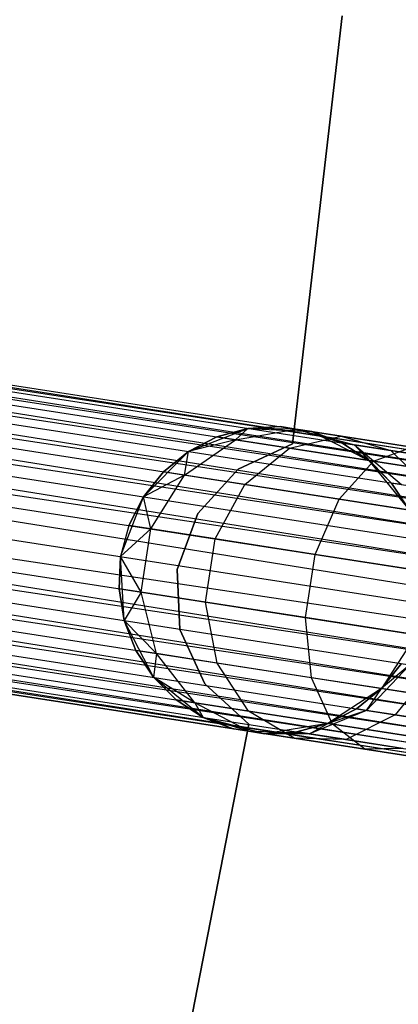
# Model space of a CAD drawing. Extents: x -102 to 102, y -101 to 102.
# Tile 363 of 481: x 58.12 to 60.59, y -12.02 to -5.62. Entities that reach past the tile are written whole.
import ezdxf

# ---------------------------------------------------------------- set-up
doc = ezdxf.new("R2010")
doc.units = 0
doc.header["$LTSCALE"] = 25.4
doc.layers.get('0').update_dxf_attribs({"linetype": 'CONTINUOUS'})

# ---------------------------------------------------------------- blocks, each defined once
blk = doc.blocks.new('NL2500011659_STL')
at = {"color": 0}
for p, q in [((60.2228, -5.5958, -312), (59.8991, -8.3795, -312)), ((59.8991, -8.3795, -314), (60.2228, -5.5958, -314)), ((59.8991, -8.3795, -314), (60.2228, -5.5958, -314)), ((60.2228, -5.5958, -312), (59.8991, -8.3795, -312)), ((79.8638, -11.3788, -7.3955), (42.9186, -5.6878, -7.191)), ((42.9186, -5.6878, -7.191), (79.8441, -11.5058, -7)), ((42.9186, -5.6878, -7.191), (79.8441, -11.5058, -7)), ((79.8638, -11.3788, -7.3955), (42.9186, -5.6878, -7.191)), ((42.9186, -5.6878, -7.809), (79.8572, -11.4218, -7.809)), ((42.9186, -5.6878, -7.809), (79.8572, -11.4218, -7.809)), ((42.9252, -5.6449, -7.3955), (79.8638, -11.3788, -7.3955)), ((42.9252, -5.6449, -7.6045), (79.8638, -11.3788, -7.3955)), ((79.8572, -11.4218, -7.809), (42.9252, -5.6449, -7.6045)), ((42.9252, -5.6449, -7.6045), (79.8638, -11.3788, -7.3955)), ((42.9252, -5.6449, -7.3955), (79.8638, -11.3788, -7.3955)), ((79.8572, -11.4218, -7.809), (42.9252, -5.6449, -7.6045)), ((42.9055, -5.7719, -7), (79.8441, -11.5058, -7)), ((42.9055, -5.7719, -7), (79.8441, -11.5058, -7)), ((79.8253, -11.6272, -8.1691), (42.9055, -5.7719, -8)), ((42.9055, -5.7719, -8), (79.8572, -11.4218, -7.809)), ((42.9055, -5.7719, -8), (79.8572, -11.4218, -7.809)), ((79.8253, -11.6272, -8.1691), (42.9055, -5.7719, -8)), ((79.8441, -11.5058, -7), (42.8867, -5.8933, -6.8309)), ((42.8867, -5.8933, -6.8309), (79.8014, -11.7807, -6.691)), ((42.8867, -5.8933, -6.8309), (79.8014, -11.7807, -6.691)), ((79.8441, -11.5058, -7), (42.8867, -5.8933, -6.8309)), ((42.8867, -5.8933, -8.1691), (79.8253, -11.6272, -8.1691)), ((42.8867, -5.8933, -8.1691), (79.8253, -11.6272, -8.1691)), ((42.8628, -6.0468, -6.691), (79.8014, -11.7807, -6.691)), ((42.8628, -6.0468, -6.691), (79.8014, -11.7807, -6.691)), ((79.7737, -11.9596, -8.4135), (42.8628, -6.0468, -8.309)), ((42.8628, -6.0468, -8.309), (79.8253, -11.6272, -8.1691)), ((42.8628, -6.0468, -8.309), (79.8253, -11.6272, -8.1691)), ((79.7737, -11.9596, -8.4135), (42.8628, -6.0468, -8.309)), ((79.8014, -11.7807, -6.691), (42.8351, -6.2257, -6.5865)), ((42.8351, -6.2257, -6.5865), (79.7432, -12.1561, -6.5218)), ((42.8351, -6.2257, -6.5865), (79.7432, -12.1561, -6.5218)), ((79.8014, -11.7807, -6.691), (42.8351, -6.2257, -6.5865)), ((42.8351, -6.2257, -8.4135), (79.7737, -11.9596, -8.4135)), ((42.8351, -6.2257, -8.4135), (79.7737, -11.9596, -8.4135)), ((42.8046, -6.4222, -6.5218), (79.7432, -12.1561, -6.5218)), ((42.8046, -6.4222, -6.5218), (79.7432, -12.1561, -6.5218)), ((42.8046, -6.4222, -8.4782), (79.7113, -12.3616, -8.5)), ((42.8046, -6.4222, -8.4782), (79.7113, -12.3616, -8.5)), ((42.8046, -6.4222, -8.4782), (79.7737, -11.9596, -8.4135)), ((42.8046, -6.4222, -8.4782), (79.7737, -11.9596, -8.4135)), ((42.7727, -6.6276, -6.5), (79.7113, -12.3616, -6.5)), ((42.7727, -6.6276, -6.5), (79.7113, -12.3616, -6.5)), ((42.7727, -6.6276, -8.5), (79.7113, -12.3616, -8.5)), ((42.7727, -6.6276, -8.5), (79.7113, -12.3616, -8.5)), ((79.6489, -12.7635, -8.4135), (42.7408, -6.8331, -8.4782)), ((42.7408, -6.8331, -8.4782), (79.7113, -12.3616, -8.5)), ((79.6489, -12.7635, -8.4135), (42.7408, -6.8331, -8.4782)), ((42.7408, -6.8331, -6.5218), (79.6794, -12.567, -6.5218)), ((42.7408, -6.8331, -6.5218), (79.6794, -12.567, -6.5218)), ((42.7408, -6.8331, -8.4782), (79.7113, -12.3616, -8.5)), ((42.7103, -7.0296, -8.4135), (79.6489, -12.7635, -8.4135)), ((42.7103, -7.0296, -8.4135), (79.6489, -12.7635, -8.4135)), ((79.6794, -12.567, -6.5218), (42.7103, -7.0296, -6.5865)), ((42.7103, -7.0296, -6.5865), (79.6211, -12.9424, -6.691)), ((42.7103, -7.0296, -6.5865), (79.6211, -12.9424, -6.691)), ((79.6794, -12.567, -6.5218), (42.7103, -7.0296, -6.5865)), ((79.5973, -13.0959, -8.1691), (42.6825, -7.2085, -8.309)), ((42.6825, -7.2085, -8.309), (79.6489, -12.7635, -8.4135)), ((42.6825, -7.2085, -8.309), (79.6489, -12.7635, -8.4135)), ((79.5973, -13.0959, -8.1691), (42.6825, -7.2085, -8.309)), ((42.6825, -7.2085, -6.691), (79.6211, -12.9424, -6.691)), ((42.6825, -7.2085, -6.691), (79.6211, -12.9424, -6.691)), ((42.6587, -7.362, -8.1691), (79.5973, -13.0959, -8.1691)), ((42.6587, -7.362, -8.1691), (79.5973, -13.0959, -8.1691)), ((79.6211, -12.9424, -6.691), (42.6587, -7.362, -6.8309)), ((42.6587, -7.362, -6.8309), (79.5784, -13.2173, -7)), ((42.6587, -7.362, -6.8309), (79.5784, -13.2173, -7)), ((79.6211, -12.9424, -6.691), (42.6587, -7.362, -6.8309)), ((79.5654, -13.3014, -7.809), (42.6398, -7.4834, -8)), ((42.6398, -7.4834, -8), (79.5973, -13.0959, -8.1691)), ((42.6398, -7.4834, -8), (79.5973, -13.0959, -8.1691)), ((79.5654, -13.3014, -7.809), (42.6398, -7.4834, -8)), ((42.6398, -7.4834, -7), (79.5784, -13.2173, -7)), ((42.6398, -7.4834, -7), (79.5784, -13.2173, -7)), ((79.5587, -13.3443, -7.3955), (42.6201, -7.6104, -7.6045)), ((42.6201, -7.6104, -7.3955), (79.5587, -13.3443, -7.3955)), ((79.5587, -13.3443, -7.3955), (42.6201, -7.6104, -7.6045)), ((42.6201, -7.6104, -7.6045), (79.5654, -13.3014, -7.809)), ((42.6201, -7.6104, -7.6045), (79.5654, -13.3014, -7.809)), ((42.6201, -7.6104, -7.3955), (79.5587, -13.3443, -7.3955)), ((42.6268, -7.5674, -7.809), (79.5654, -13.3014, -7.809)), ((42.6268, -7.5674, -7.809), (79.5654, -13.3014, -7.809)), ((79.5784, -13.2173, -7), (42.6268, -7.5674, -7.191)), ((42.6268, -7.5674, -7.191), (79.5587, -13.3443, -7.3955)), ((42.6268, -7.5674, -7.191), (79.5587, -13.3443, -7.3955)), ((79.5784, -13.2173, -7), (42.6268, -7.5674, -7.191)), ((59.2219, -8.429, -314), (59.6097, -8.2788, -314)), ((59.2219, -8.429, -314), (59.6097, -8.2788, -314)), ((59.6097, -8.2788, -309.5), (59.4079, -8.3335, -309.5)), ((59.4079, -8.3335, -309.5), (59.6097, -8.2788, -314)), ((59.4079, -8.3335, -309.5), (59.6097, -8.2788, -314)), ((59.6097, -8.2788, -309.5), (59.4079, -8.3335, -309.5)), ((59.5288, -8.3523, -308.7274), (59.6097, -8.2788, -309.5)), ((59.5288, -8.3523, -308.7274), (59.6097, -8.2788, -309.5)), ((59.5288, -8.3523, -308.7274), (59.9202, -8.283, -308.8497)), ((59.5288, -8.3523, -308.7274), (59.9202, -8.283, -308.8497)), ((59.8184, -8.2672, -309.5), (59.6097, -8.2788, -309.5)), ((59.6097, -8.2788, -314), (59.8184, -8.2672, -309.5)), ((59.8184, -8.2672, -309.5), (59.6097, -8.2788, -309.5)), ((59.6097, -8.2788, -314), (59.8184, -8.2672, -309.5)), ((59.6097, -8.2788, -314), (60.025, -8.2993, -314)), ((59.9202, -8.283, -308.8497), (59.6097, -8.2788, -309.5)), ((59.9202, -8.283, -308.8497), (59.6097, -8.2788, -309.5)), ((59.6097, -8.2788, -314), (60.025, -8.2993, -314)), ((59.6097, -8.2788, -309.5), (59.6097, -8.2788, -314)), ((59.6097, -8.2788, -309.5), (59.6097, -8.2788, -314)), ((59.9202, -8.283, -308.8497), (59.8184, -8.2672, -309.5)), ((59.8184, -8.2672, -309.5), (60.025, -8.2993, -314)), ((59.9202, -8.283, -308.8497), (59.8184, -8.2672, -309.5)), ((59.8184, -8.2672, -309.5), (60.025, -8.2993, -314)), ((60.2204, -8.3736, -309.5), (59.9202, -8.283, -308.8497)), ((59.9202, -8.283, -308.8497), (60.3022, -8.3863, -308.9774)), ((60.2204, -8.3736, -309.5), (59.9202, -8.283, -308.8497)), ((60.025, -8.2993, -309.5), (59.9202, -8.283, -308.8497)), ((60.025, -8.2993, -309.5), (59.9202, -8.283, -308.8497)), ((60.2156, -8.3288, -308.263), (59.9202, -8.283, -308.8497)), ((60.2156, -8.3288, -308.263), (59.9202, -8.283, -308.8497)), ((59.9202, -8.283, -308.8497), (60.3022, -8.3863, -308.9774)), ((60.025, -8.2993, -314), (60.3961, -8.4869, -314)), ((60.2204, -8.3736, -309.5), (60.025, -8.2993, -309.5)), ((60.025, -8.2993, -309.5), (60.025, -8.2993, -314)), ((60.025, -8.2993, -314), (60.2204, -8.3736, -309.5)), ((60.025, -8.2993, -314), (60.3961, -8.4869, -314)), ((60.025, -8.2993, -309.5), (60.025, -8.2993, -314)), ((60.2204, -8.3736, -309.5), (60.025, -8.2993, -309.5)), ((60.025, -8.2993, -314), (60.2204, -8.3736, -309.5)), ((59.1957, -8.5821, -308.632), (59.5288, -8.3523, -308.7274)), ((59.1957, -8.5821, -308.632), (59.5288, -8.3523, -308.7274)), ((59.4079, -8.3335, -309.5), (59.2219, -8.429, -309.5)), ((59.2219, -8.429, -314), (59.4079, -8.3335, -309.5)), ((59.4079, -8.3335, -309.5), (59.2219, -8.429, -309.5)), ((59.2219, -8.429, -314), (59.4079, -8.3335, -309.5)), ((59.5288, -8.3523, -308.7274), (59.2219, -8.429, -309.5)), ((59.5288, -8.3523, -308.7274), (59.2219, -8.429, -309.5)), ((59.5288, -8.3523, -308.7274), (59.4079, -8.3335, -309.5)), ((59.5288, -8.3523, -308.7274), (59.4079, -8.3335, -309.5)), ((59.8797, -8.4067, -308.0305), (59.5288, -8.3523, -308.7274)), ((59.8797, -8.4067, -308.0305), (59.5288, -8.3523, -308.7274)), ((59.8991, -8.3795, -312), (59.5462, -8.5443, -312)), ((59.5462, -8.5443, -314), (59.8991, -8.3795, -314)), ((59.5462, -8.5443, -314), (59.8991, -8.3795, -314)), ((59.8991, -8.3795, -312), (59.5462, -8.5443, -312)), ((59.8797, -8.4067, -308.0305), (60.2156, -8.3288, -308.263)), ((59.8797, -8.4067, -308.0305), (60.2156, -8.3288, -308.263)), ((59.8991, -8.3795, -312), (59.8991, -8.3795, -314)), ((59.8991, -8.3795, -312), (59.8991, -8.3795, -314)), ((60.2156, -8.3288, -308.263), (60.5395, -8.4231, -308.5061)), ((60.6756, -8.4003, -307.7974), (60.2156, -8.3288, -308.263)), ((60.6756, -8.4003, -307.7974), (60.2156, -8.3288, -308.263)), ((60.2156, -8.3288, -308.263), (60.5395, -8.4231, -308.5061)), ((60.3961, -8.4869, -309.5), (60.2204, -8.3736, -309.5)), ((60.2204, -8.3736, -309.5), (60.3022, -8.3863, -308.9774)), ((60.2204, -8.3736, -309.5), (60.3022, -8.3863, -308.9774)), ((60.2204, -8.3736, -309.5), (60.3961, -8.4869, -314)), ((60.2204, -8.3736, -309.5), (60.3961, -8.4869, -314)), ((60.3961, -8.4869, -309.5), (60.2204, -8.3736, -309.5)), ((60.3022, -8.3863, -308.9774), (60.6087, -8.6443, -309.0887)), ((60.5443, -8.6343, -309.5), (60.3022, -8.3863, -308.9774)), ((60.3961, -8.4869, -309.5), (60.3022, -8.3863, -308.9774)), ((60.5443, -8.6343, -309.5), (60.3022, -8.3863, -308.9774)), ((60.3961, -8.4869, -309.5), (60.3022, -8.3863, -308.9774)), ((60.5395, -8.4231, -308.5061), (60.3022, -8.3863, -308.9774)), ((60.5395, -8.4231, -308.5061), (60.3022, -8.3863, -308.9774)), ((60.3022, -8.3863, -308.9774), (60.6087, -8.6443, -309.0887)), ((58.9288, -8.7239, -314), (59.2219, -8.429, -314)), ((58.9288, -8.7239, -314), (59.2219, -8.429, -314)), ((59.2219, -8.429, -309.5), (59.0599, -8.5611, -309.5)), ((59.0599, -8.5611, -309.5), (59.2219, -8.429, -314)), ((59.0599, -8.5611, -309.5), (59.2219, -8.429, -314)), ((59.2219, -8.429, -309.5), (59.0599, -8.5611, -309.5)), ((59.1957, -8.5821, -308.632), (59.2219, -8.429, -309.5)), ((59.1957, -8.5821, -308.632), (59.2219, -8.429, -309.5)), ((59.2219, -8.429, -309.5), (59.2219, -8.429, -314)), ((59.2219, -8.429, -309.5), (59.2219, -8.429, -314)), ((59.59, -8.6433, -307.8489), (59.8797, -8.4067, -308.0305)), ((59.59, -8.6433, -307.8489), (59.8797, -8.4067, -308.0305)), ((60.4262, -8.4916, -307.4774), (59.8797, -8.4067, -308.0305)), ((60.4262, -8.4916, -307.4774), (59.8797, -8.4067, -308.0305)), ((60.4262, -8.4916, -307.4774), (60.6756, -8.4003, -307.7974)), ((60.4262, -8.4916, -307.4774), (60.6756, -8.4003, -307.7974)), ((60.5395, -8.4231, -308.5061), (60.7955, -8.6733, -308.7177)), ((60.9092, -8.4805, -308.132), (60.5395, -8.4231, -308.5061)), ((60.9092, -8.4805, -308.132), (60.5395, -8.4231, -308.5061)), ((60.5395, -8.4231, -308.5061), (60.7955, -8.6733, -308.7177)), ((60.2041, -8.7387, -307.2274), (60.4262, -8.4916, -307.4774)), ((60.2041, -8.7387, -307.2274), (60.4262, -8.4916, -307.4774)), ((60.3961, -8.4869, -314), (60.6587, -8.8092, -314)), ((60.5443, -8.6343, -309.5), (60.3961, -8.4869, -309.5)), ((60.3961, -8.4869, -314), (60.5443, -8.6343, -309.5)), ((60.3961, -8.4869, -314), (60.6587, -8.8092, -314)), ((60.3961, -8.4869, -309.5), (60.3961, -8.4869, -314)), ((60.3961, -8.4869, -309.5), (60.3961, -8.4869, -314)), ((60.5443, -8.6343, -309.5), (60.3961, -8.4869, -309.5)), ((60.3961, -8.4869, -314), (60.5443, -8.6343, -309.5)), ((61.1149, -8.5985, -307.1223), (60.4262, -8.4916, -307.4774)), ((61.1149, -8.5985, -307.1223), (60.4262, -8.4916, -307.4774)), ((59.0599, -8.5611, -309.5), (58.9288, -8.7239, -309.5)), ((58.9288, -8.7239, -314), (59.0599, -8.5611, -309.5)), ((59.0599, -8.5611, -309.5), (58.9288, -8.7239, -309.5)), ((58.9288, -8.7239, -314), (59.0599, -8.5611, -309.5)), ((59.1957, -8.5821, -308.632), (59.0599, -8.5611, -309.5)), ((59.1957, -8.5821, -308.632), (59.0599, -8.5611, -309.5)), ((59.5462, -8.5443, -312), (59.283, -8.8313, -312)), ((59.283, -8.8313, -314), (59.5462, -8.5443, -314)), ((59.283, -8.8313, -314), (59.5462, -8.5443, -314)), ((59.5462, -8.5443, -312), (59.283, -8.8313, -312)), ((59.5462, -8.5443, -312), (59.5462, -8.5443, -314)), ((59.5462, -8.5443, -312), (59.5462, -8.5443, -314)), ((59.1957, -8.5821, -308.632), (58.9288, -8.7239, -309.5)), ((59.1957, -8.5821, -308.632), (58.9288, -8.7239, -309.5)), ((58.9785, -8.9328, -308.5797), (59.1957, -8.5821, -308.632)), ((58.9785, -8.9328, -308.5797), (59.1957, -8.5821, -308.632)), ((59.59, -8.6433, -307.8489), (59.1957, -8.5821, -308.632)), ((59.59, -8.6433, -307.8489), (59.1957, -8.5821, -308.632)), ((59.3965, -8.9977, -307.7495), (59.59, -8.6433, -307.8489)), ((59.3965, -8.9977, -307.7495), (59.59, -8.6433, -307.8489)), ((60.2041, -8.7387, -307.2274), (59.59, -8.6433, -307.8489)), ((60.2041, -8.7387, -307.2274), (59.59, -8.6433, -307.8489)), ((60.6087, -8.6443, -309.0887), (60.5443, -8.6343, -309.5)), ((60.6587, -8.8092, -309.5), (60.5443, -8.6343, -309.5)), ((60.6087, -8.6443, -309.0887), (60.5443, -8.6343, -309.5)), ((60.5443, -8.6343, -309.5), (60.6587, -8.8092, -314)), ((60.5443, -8.6343, -309.5), (60.6587, -8.8092, -314)), ((60.6587, -8.8092, -309.5), (60.5443, -8.6343, -309.5)), ((58.781, -9.1126, -314), (58.9288, -8.7239, -314)), ((58.781, -9.1126, -314), (58.9288, -8.7239, -314)), ((58.9288, -8.7239, -309.5), (58.8345, -8.9105, -309.5)), ((58.8345, -8.9105, -309.5), (58.9288, -8.7239, -314)), ((58.8345, -8.9105, -309.5), (58.9288, -8.7239, -314)), ((58.9288, -8.7239, -309.5), (58.8345, -8.9105, -309.5)), ((58.9785, -8.9328, -308.5797), (58.9288, -8.7239, -309.5)), ((58.9785, -8.9328, -308.5797), (58.9288, -8.7239, -309.5)), ((58.9288, -8.7239, -309.5), (58.9288, -8.7239, -314)), ((58.9288, -8.7239, -309.5), (58.9288, -8.7239, -314)), ((60.0476, -9.0988, -307.0906), (60.2041, -8.7387, -307.2274)), ((60.0476, -9.0988, -307.0906), (60.2041, -8.7387, -307.2274)), ((60.9779, -8.8588, -306.8285), (60.2041, -8.7387, -307.2274)), ((60.9779, -8.8588, -306.8285), (60.2041, -8.7387, -307.2274)), ((59.283, -8.8313, -312), (59.1494, -9.1971, -312)), ((59.1494, -9.1971, -314), (59.283, -8.8313, -314)), ((59.1494, -9.1971, -314), (59.283, -8.8313, -314)), ((59.283, -8.8313, -312), (59.1494, -9.1971, -312)), ((59.283, -8.8313, -312), (59.283, -8.8313, -314)), ((59.283, -8.8313, -312), (59.283, -8.8313, -314)), ((58.8345, -8.9105, -309.5), (58.781, -9.1126, -309.5)), ((58.8345, -8.9105, -309.5), (58.781, -9.1126, -309.5)), ((58.8345, -8.9105, -309.5), (58.781, -9.1126, -314)), ((58.8345, -8.9105, -309.5), (58.781, -9.1126, -314)), ((58.9785, -8.9328, -308.5797), (58.781, -9.1126, -309.5)), ((58.9785, -8.9328, -308.5797), (58.781, -9.1126, -309.5)), ((58.9785, -8.9328, -308.5797), (58.8345, -8.9105, -309.5)), ((58.9785, -8.9328, -308.5797), (58.8345, -8.9105, -309.5)), ((58.9147, -9.3437, -308.5797), (58.9785, -8.9328, -308.5797)), ((58.9147, -9.3437, -308.5797), (58.9785, -8.9328, -308.5797)), ((59.3965, -8.9977, -307.7495), (58.9785, -8.9328, -308.5797)), ((59.3965, -8.9977, -307.7495), (58.9785, -8.9328, -308.5797)), ((59.3327, -9.4086, -307.7495), (59.3965, -8.9977, -307.7495)), ((59.3327, -9.4086, -307.7495), (59.3965, -8.9977, -307.7495)), ((60.0476, -9.0988, -307.0906), (59.3965, -8.9977, -307.7495)), ((60.0476, -9.0988, -307.0906), (59.3965, -8.9977, -307.7495)), ((58.781, -9.1126, -309.5), (58.7707, -9.3214, -309.5)), ((58.7707, -9.3214, -309.5), (58.781, -9.1126, -314)), ((58.781, -9.1126, -309.5), (58.7707, -9.3214, -309.5)), ((58.7707, -9.3214, -309.5), (58.781, -9.1126, -314)), ((58.804, -9.5278, -314), (58.781, -9.1126, -314)), ((58.9147, -9.3437, -308.5797), (58.781, -9.1126, -309.5)), ((58.9147, -9.3437, -308.5797), (58.781, -9.1126, -309.5)), ((58.804, -9.5278, -314), (58.781, -9.1126, -314)), ((58.781, -9.1126, -309.5), (58.781, -9.1126, -314)), ((58.781, -9.1126, -309.5), (58.781, -9.1126, -314)), ((59.9838, -9.5097, -307.0906), (60.0476, -9.0988, -307.0906)), ((59.9838, -9.5097, -307.0906), (60.0476, -9.0988, -307.0906)), ((60.868, -9.2261, -306.6676), (60.0476, -9.0988, -307.0906)), ((60.868, -9.2261, -306.6676), (60.0476, -9.0988, -307.0906)), ((59.1494, -9.1971, -312), (59.1494, -9.1971, -314)), ((59.1494, -9.1971, -312), (59.1494, -9.1971, -314)), ((59.1494, -9.1971, -312), (59.1657, -9.5862, -312)), ((59.1657, -9.5862, -314), (59.1494, -9.1971, -314)), ((59.1657, -9.5862, -314), (59.1494, -9.1971, -314)), ((59.1494, -9.1971, -312), (59.1657, -9.5862, -312)), ((58.9147, -9.3437, -308.5797), (58.7707, -9.3214, -309.5)), ((58.7707, -9.3214, -309.5), (58.804, -9.5278, -309.5)), ((58.9147, -9.3437, -308.5797), (58.7707, -9.3214, -309.5)), ((58.804, -9.5278, -314), (58.7707, -9.3214, -309.5)), ((58.7707, -9.3214, -309.5), (58.804, -9.5278, -309.5)), ((58.804, -9.5278, -314), (58.7707, -9.3214, -309.5)), ((58.9147, -9.3437, -308.5797), (58.804, -9.5278, -309.5)), ((58.9147, -9.3437, -308.5797), (58.804, -9.5278, -309.5)), ((59.0154, -9.7438, -308.632), (58.9147, -9.3437, -308.5797)), ((59.3327, -9.4086, -307.7495), (58.9147, -9.3437, -308.5797)), ((59.0154, -9.7438, -308.632), (58.9147, -9.3437, -308.5797)), ((59.3327, -9.4086, -307.7495), (58.9147, -9.3437, -308.5797)), ((59.4097, -9.805, -307.8489), (59.3327, -9.4086, -307.7495)), ((59.9838, -9.5097, -307.0906), (59.3327, -9.4086, -307.7495)), ((59.4097, -9.805, -307.8489), (59.3327, -9.4086, -307.7495)), ((59.9838, -9.5097, -307.0906), (59.3327, -9.4086, -307.7495)), ((58.9939, -9.8977, -314), (58.804, -9.5278, -314)), ((59.0154, -9.7438, -308.632), (58.804, -9.5278, -309.5)), ((58.804, -9.5278, -309.5), (58.8795, -9.7227, -309.5)), ((59.0154, -9.7438, -308.632), (58.804, -9.5278, -309.5)), ((58.8795, -9.7227, -309.5), (58.804, -9.5278, -314)), ((58.9939, -9.8977, -314), (58.804, -9.5278, -314)), ((58.8795, -9.7227, -309.5), (58.804, -9.5278, -314)), ((58.804, -9.5278, -309.5), (58.8795, -9.7227, -309.5)), ((58.804, -9.5278, -309.5), (58.804, -9.5278, -314)), ((58.804, -9.5278, -309.5), (58.804, -9.5278, -314)), ((60.0237, -9.9003, -307.2274), (59.9838, -9.5097, -307.0906)), ((60.8042, -9.637, -306.6676), (59.9838, -9.5097, -307.0906)), ((60.0237, -9.9003, -307.2274), (59.9838, -9.5097, -307.0906)), ((60.8042, -9.637, -306.6676), (59.9838, -9.5097, -307.0906)), ((59.1657, -9.5862, -312), (59.1657, -9.5862, -314)), ((59.1657, -9.5862, -312), (59.1657, -9.5862, -314)), ((59.1657, -9.5862, -312), (59.3294, -9.9396, -312)), ((59.3294, -9.9396, -314), (59.1657, -9.5862, -314)), ((59.3294, -9.9396, -314), (59.1657, -9.5862, -314)), ((59.1657, -9.5862, -312), (59.3294, -9.9396, -312)), ((60.7038, -9.6215, -314), (60.4784, -9.9709, -314)), ((60.7038, -9.6215, -314), (60.4784, -9.9709, -314)), ((59.0154, -9.7438, -308.632), (58.8795, -9.7227, -309.5)), ((58.8795, -9.7227, -309.5), (58.9939, -9.8977, -309.5)), ((59.0154, -9.7438, -308.632), (58.8795, -9.7227, -309.5)), ((58.9939, -9.8977, -314), (58.8795, -9.7227, -309.5)), ((58.8795, -9.7227, -309.5), (58.9939, -9.8977, -309.5)), ((58.9939, -9.8977, -314), (58.8795, -9.7227, -309.5)), ((59.0154, -9.7438, -308.632), (58.9939, -9.8977, -309.5)), ((59.0154, -9.7438, -308.632), (58.9939, -9.8977, -309.5)), ((59.2631, -10.0638, -308.7274), (59.0154, -9.7438, -308.632)), ((59.4097, -9.805, -307.8489), (59.0154, -9.7438, -308.632)), ((59.2631, -10.0638, -308.7274), (59.0154, -9.7438, -308.632)), ((59.4097, -9.805, -307.8489), (59.0154, -9.7438, -308.632)), ((59.614, -10.1183, -308.0305), (59.4097, -9.805, -307.8489)), ((60.0237, -9.9003, -307.2274), (59.4097, -9.805, -307.8489)), ((59.614, -10.1183, -308.0305), (59.4097, -9.805, -307.8489)), ((60.0237, -9.9003, -307.2274), (59.4097, -9.805, -307.8489)), ((60.662, -9.8162, -309.1643), (60.3807, -10.113, -309.0887)), ((60.662, -9.8162, -309.1643), (60.3807, -10.113, -309.0887)), ((60.4784, -9.9709, -309.5), (60.6095, -9.808, -309.5)), ((60.6095, -9.808, -309.5), (60.4784, -9.9709, -314)), ((60.6095, -9.808, -309.5), (60.4784, -9.9709, -314)), ((60.4784, -9.9709, -309.5), (60.6095, -9.808, -309.5)), ((60.662, -9.8162, -309.1643), (60.4784, -9.9709, -309.5)), ((60.662, -9.8162, -309.1643), (60.4784, -9.9709, -309.5)), ((60.8145, -9.8399, -308.8614), (60.5675, -10.142, -308.7177)), ((60.8145, -9.8399, -308.8614), (60.5675, -10.142, -308.7177)), ((59.3179, -10.1584, -314), (58.9939, -9.8977, -314)), ((59.2631, -10.0638, -308.7274), (58.9939, -9.8977, -309.5)), ((58.9939, -9.8977, -309.5), (59.1422, -10.0451, -309.5)), ((59.2631, -10.0638, -308.7274), (58.9939, -9.8977, -309.5)), ((59.1422, -10.0451, -309.5), (58.9939, -9.8977, -314)), ((59.3179, -10.1584, -314), (58.9939, -9.8977, -314)), ((59.1422, -10.0451, -309.5), (58.9939, -9.8977, -314)), ((58.9939, -9.8977, -309.5), (59.1422, -10.0451, -309.5)), ((58.9939, -9.8977, -309.5), (58.9939, -9.8977, -314)), ((58.9939, -9.8977, -309.5), (58.9939, -9.8977, -314)), ((60.1605, -10.2031, -307.4774), (60.0237, -9.9003, -307.2274)), ((60.7975, -10.0204, -306.8285), (60.0237, -9.9003, -307.2274)), ((60.1605, -10.2031, -307.4774), (60.0237, -9.9003, -307.2274)), ((60.7975, -10.0204, -306.8285), (60.0237, -9.9003, -307.2274)), ((59.3294, -9.9396, -312), (59.3294, -9.9396, -314)), ((59.3294, -9.9396, -312), (59.3294, -9.9396, -314)), ((59.3294, -9.9396, -312), (59.6156, -10.2037, -312)), ((59.6156, -10.2037, -314), (59.3294, -9.9396, -314)), ((59.6156, -10.2037, -314), (59.3294, -9.9396, -314)), ((59.3294, -9.9396, -312), (59.6156, -10.2037, -312)), ((60.4784, -9.9709, -314), (60.1304, -10.1984, -314)), ((60.4784, -9.9709, -314), (60.1304, -10.1984, -314)), ((60.3164, -10.103, -309.5), (60.4784, -9.9709, -309.5)), ((60.4784, -9.9709, -314), (60.3164, -10.103, -309.5)), ((60.3164, -10.103, -309.5), (60.4784, -9.9709, -309.5)), ((60.4784, -9.9709, -314), (60.3164, -10.103, -309.5)), ((60.3807, -10.113, -309.0887), (60.4784, -9.9709, -309.5)), ((60.3807, -10.113, -309.0887), (60.4784, -9.9709, -309.5)), ((60.4784, -9.9709, -309.5), (60.4784, -9.9709, -314)), ((60.4784, -9.9709, -309.5), (60.4784, -9.9709, -314)), ((59.2631, -10.0638, -308.7274), (59.1422, -10.0451, -309.5)), ((59.1422, -10.0451, -309.5), (59.3179, -10.1584, -309.5)), ((59.2631, -10.0638, -308.7274), (59.1422, -10.0451, -309.5)), ((59.3179, -10.1584, -314), (59.1422, -10.0451, -309.5)), ((59.1422, -10.0451, -309.5), (59.3179, -10.1584, -309.5)), ((59.3179, -10.1584, -314), (59.1422, -10.0451, -309.5)), ((59.6151, -10.2485, -308.8497), (59.2631, -10.0638, -308.7274)), ((59.2631, -10.0638, -308.7274), (59.3179, -10.1584, -309.5)), ((59.2631, -10.0638, -308.7274), (59.3179, -10.1584, -309.5)), ((59.614, -10.1183, -308.0305), (59.2631, -10.0638, -308.7274)), ((59.6151, -10.2485, -308.8497), (59.2631, -10.0638, -308.7274)), ((59.614, -10.1183, -308.0305), (59.2631, -10.0638, -308.7274)), ((59.9105, -10.2943, -308.263), (59.614, -10.1183, -308.0305)), ((60.1605, -10.2031, -307.4774), (59.614, -10.1183, -308.0305)), ((59.9105, -10.2943, -308.263), (59.614, -10.1183, -308.0305)), ((60.1605, -10.2031, -307.4774), (59.614, -10.1183, -308.0305)), ((60.3807, -10.113, -309.0887), (60.0104, -10.2659, -308.9774)), ((60.3807, -10.113, -309.0887), (60.0104, -10.2659, -308.9774)), ((60.1304, -10.1984, -309.5), (60.3164, -10.103, -309.5)), ((60.3164, -10.103, -309.5), (60.1304, -10.1984, -314)), ((60.3164, -10.103, -309.5), (60.1304, -10.1984, -314)), ((60.1304, -10.1984, -309.5), (60.3164, -10.103, -309.5)), ((60.3807, -10.113, -309.0887), (60.1304, -10.1984, -309.5)), ((60.3807, -10.113, -309.0887), (60.1304, -10.1984, -309.5)), ((60.3807, -10.113, -309.0887), (60.3164, -10.103, -309.5)), ((60.3807, -10.113, -309.0887), (60.3164, -10.103, -309.5)), ((60.5675, -10.142, -308.7177), (60.3807, -10.113, -309.0887)), ((60.5675, -10.142, -308.7177), (60.3807, -10.113, -309.0887)), ((59.7199, -10.2648, -314), (59.3179, -10.1584, -314)), ((59.6151, -10.2485, -308.8497), (59.3179, -10.1584, -309.5)), ((59.3179, -10.1584, -309.5), (59.5133, -10.2327, -309.5)), ((59.6151, -10.2485, -308.8497), (59.3179, -10.1584, -309.5)), ((59.5133, -10.2327, -309.5), (59.3179, -10.1584, -314)), ((59.7199, -10.2648, -314), (59.3179, -10.1584, -314)), ((59.5133, -10.2327, -309.5), (59.3179, -10.1584, -314)), ((59.3179, -10.1584, -309.5), (59.5133, -10.2327, -309.5)), ((59.3179, -10.1584, -309.5), (59.3179, -10.1584, -314)), ((59.3179, -10.1584, -309.5), (59.3179, -10.1584, -314)), ((60.5675, -10.142, -308.7177), (60.2477, -10.3027, -308.5061)), ((60.5675, -10.142, -308.7177), (60.2477, -10.3027, -308.5061)), ((60.8585, -10.1871, -308.4233), (60.5675, -10.142, -308.7177)), ((60.8585, -10.1871, -308.4233), (60.5675, -10.142, -308.7177)), ((59.6156, -10.2037, -312), (59.0791, -12.9542, -312)), ((59.0791, -12.9542, -314), (59.6156, -10.2037, -314)), ((59.0791, -12.9542, -314), (59.6156, -10.2037, -314)), ((59.6156, -10.2037, -312), (59.0791, -12.9542, -312)), ((59.6151, -10.2485, -308.8497), (59.5133, -10.2327, -309.5)), ((59.7199, -10.2648, -314), (59.5133, -10.2327, -309.5)), ((59.6151, -10.2485, -308.8497), (59.5133, -10.2327, -309.5)), ((59.7199, -10.2648, -314), (59.5133, -10.2327, -309.5)), ((59.6156, -10.2037, -312), (59.6156, -10.2037, -314)), ((59.6156, -10.2037, -312), (59.6156, -10.2037, -314)), ((60.1304, -10.1984, -314), (59.7199, -10.2648, -314)), ((60.1304, -10.1984, -314), (59.7199, -10.2648, -314)), ((59.9286, -10.2532, -309.5), (60.1304, -10.1984, -309.5)), ((60.1304, -10.1984, -314), (59.9286, -10.2532, -309.5)), ((59.9286, -10.2532, -309.5), (60.1304, -10.1984, -309.5)), ((60.1304, -10.1984, -314), (59.9286, -10.2532, -309.5)), ((60.0104, -10.2659, -308.9774), (60.1304, -10.1984, -309.5)), ((60.0104, -10.2659, -308.9774), (60.1304, -10.1984, -309.5)), ((60.1304, -10.1984, -309.5), (60.1304, -10.1984, -314)), ((60.1304, -10.1984, -309.5), (60.1304, -10.1984, -314)), ((60.3705, -10.3658, -307.7974), (60.1605, -10.2031, -307.4774)), ((60.8492, -10.31, -307.1223), (60.1605, -10.2031, -307.4774)), ((60.3705, -10.3658, -307.7974), (60.1605, -10.2031, -307.4774)), ((60.8492, -10.31, -307.1223), (60.1605, -10.2031, -307.4774)), ((60.0104, -10.2659, -308.9774), (59.6151, -10.2485, -308.8497)), ((59.6151, -10.2485, -308.8497), (59.7199, -10.2648, -309.5)), ((59.6151, -10.2485, -308.8497), (59.7199, -10.2648, -309.5)), ((59.9105, -10.2943, -308.263), (59.6151, -10.2485, -308.8497)), ((60.0104, -10.2659, -308.9774), (59.6151, -10.2485, -308.8497)), ((59.9105, -10.2943, -308.263), (59.6151, -10.2485, -308.8497)), ((59.7199, -10.2648, -309.5), (59.9286, -10.2532, -309.5)), ((59.9286, -10.2532, -309.5), (59.7199, -10.2648, -314)), ((59.9286, -10.2532, -309.5), (59.7199, -10.2648, -314)), ((59.7199, -10.2648, -309.5), (59.9286, -10.2532, -309.5)), ((60.0104, -10.2659, -308.9774), (59.7199, -10.2648, -309.5)), ((60.0104, -10.2659, -308.9774), (59.7199, -10.2648, -309.5)), ((59.7199, -10.2648, -309.5), (59.7199, -10.2648, -314)), ((59.7199, -10.2648, -309.5), (59.7199, -10.2648, -314)), ((60.2477, -10.3027, -308.5061), (59.9105, -10.2943, -308.263)), ((60.3705, -10.3658, -307.7974), (59.9105, -10.2943, -308.263)), ((60.2477, -10.3027, -308.5061), (59.9105, -10.2943, -308.263)), ((60.3705, -10.3658, -307.7974), (59.9105, -10.2943, -308.263)), ((60.0104, -10.2659, -308.9774), (59.9286, -10.2532, -309.5)), ((60.0104, -10.2659, -308.9774), (59.9286, -10.2532, -309.5)), ((60.2477, -10.3027, -308.5061), (60.0104, -10.2659, -308.9774)), ((60.2477, -10.3027, -308.5061), (60.0104, -10.2659, -308.9774)), ((60.6174, -10.3601, -308.132), (60.2477, -10.3027, -308.5061)), ((60.6174, -10.3601, -308.132), (60.2477, -10.3027, -308.5061)), ((60.6174, -10.3601, -308.132), (60.3705, -10.3658, -307.7974)), ((60.6174, -10.3601, -308.132), (60.3705, -10.3658, -307.7974)), ((60.9503, -10.4558, -307.4985), (60.3705, -10.3658, -307.7974)), ((60.9503, -10.4558, -307.4985), (60.3705, -10.3658, -307.7974))]:
    blk.add_line(p, q, dxfattribs=at)

msp = doc.modelspace()

# ---------------------------------------------------------------- block references
at = {"color": 0}
msp.add_blockref('NL2500011659_STL', (0, 0), dxfattribs=at)

doc.saveas('drawing.dxf')
